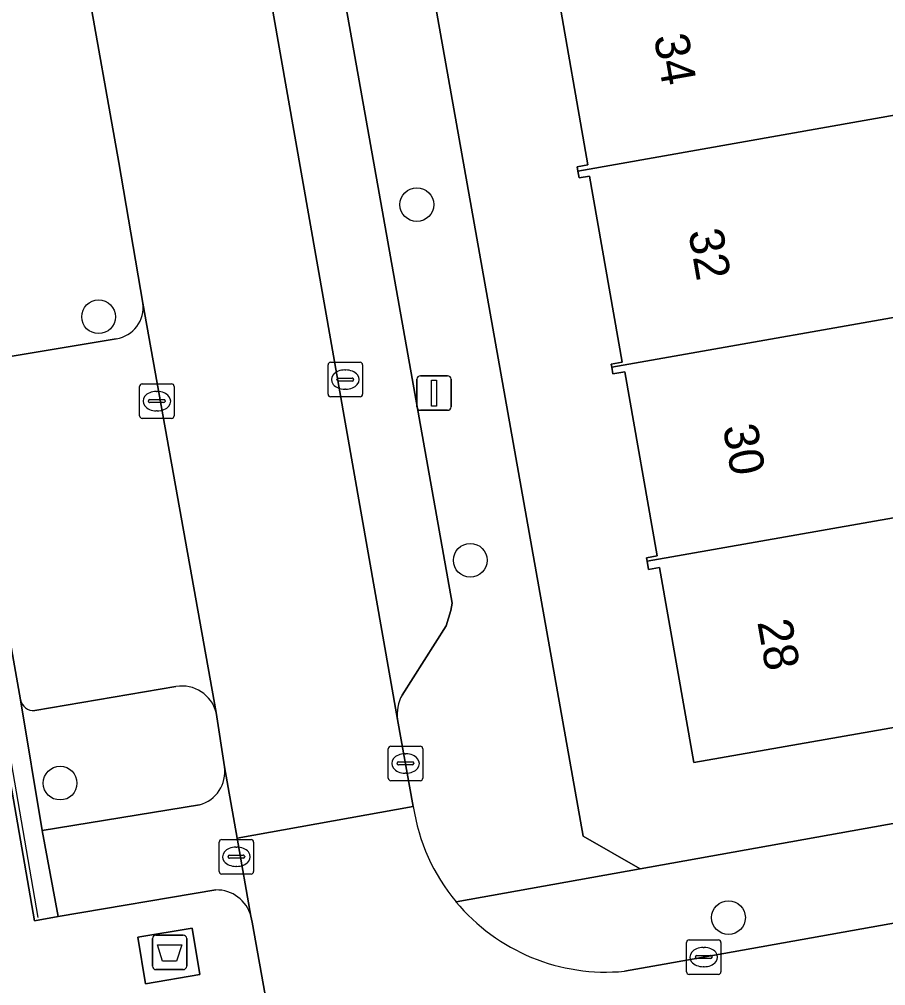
# Model space of a CAD drawing. Extents: x 157793 to 159380, y 380877 to 382313.
# Drawn here: x 158599.69 to 158624.8, y 381468.54 to 381496.55 of the extents above; entities that cross this region are included whole.
import ezdxf

# ---------------------------------------------------------------- set-up
doc = ezdxf.new("R2010")
doc.units = 0
for name, color, linetype in [('IMGEO_Afval_apart_plaats', 7, 'Continuous'), ('IMGEO_Boom', 7, 'Continuous'), ('IMGEO_Erf', 7, 'Continuous'), ('IMGEO_Groenvoorziening', 7, 'Continuous'), ('IMGEO_Haag', 7, 'Continuous'), ('IMGEO_Hek', 7, 'Continuous'), ('IMGEO_Kolk', 7, 'Continuous'), ('IMGEO_Lichtmast', 7, 'Continuous'), ('IMGEO_Pand', 7, 'Continuous'), ('IMGEO_Pand_nummerreeks', 7, 'Continuous'), ('IMGEO_Parkeervlak_open', 7, 'Continuous'), ('IMGEO_Rijbaan_lokaal_open', 7, 'Continuous'), ('IMGEO_Voetpad_gesloten', 7, 'Continuous'), ('IMGEO_Voetpad_open', 7, 'Continuous')]:
    doc.layers.add(name, color=color, linetype=linetype)

msp = doc.modelspace()

# ---------------------------------------------------------------- linework, layer by layer
at = {"layer": 'IMGEO_Afval_apart_plaats'}
for p, q in [((158603.55, 381469.106), (158603.55, 381469.906)), ((158603.55, 381469.906), (158603.55, 381469.106)), ((158603.65, 381470.006), (158604.44, 381470.006)), ((158604.44, 381470.006), (158603.65, 381470.006)), ((158604.54, 381469.906), (158604.54, 381469.106)), ((158604.54, 381469.106), (158604.54, 381469.906)), ((158604.44, 381469.006), (158603.65, 381469.006)), ((158603.65, 381469.006), (158604.44, 381469.006))]:
    msp.add_line(p, q, dxfattribs=at)
msp.add_lwpolyline([(158603.693, 381469.72), (158604.397, 381469.72), (158604.248, 381469.25), (158603.842, 381469.25), (158603.693, 381469.72)], dxfattribs=at)
for centre, start, end in [((158603.65, 381469.906), 90, 180), ((158603.65, 381469.906), 90, 180), ((158604.44, 381469.906), 0, 90), ((158604.44, 381469.906), 360, 90), ((158603.65, 381469.106), 180, 270), ((158603.65, 381469.106), 180, 270), ((158604.44, 381469.106), 270, 0), ((158604.44, 381469.106), 270, 0)]:
    msp.add_arc(centre, 0.1, start, end, dxfattribs=at)
at = {"layer": 'IMGEO_Boom'}
for centre in [(158611.21, 381491.178), (158601.987, 381487.927), (158612.759, 381480.869), (158600.872, 381474.411), (158620.243, 381470.512)]:
    msp.add_circle(centre, 0.489, dxfattribs=at)
at = {"layer": 'IMGEO_Erf'}
for points in [[(158632.443, 381550.459), (158620.821, 381548.373), (158610.517, 381546.622), (158603.335, 381545.404), (158603.755, 381542.732), (158601.354, 381542.291), (158604.804, 381522.824), (158606.02, 381523.012), (158606.601, 381519.733), (158606.339, 381519.669), (158607.699, 381512.067), (158607.821, 381511.347), (158609.438, 381509.988), (158616.035, 381472.873), (158617.684, 381471.931), (158617.957, 381471.98), (158637.997, 381475.565)], [(158629.109, 381476.736), (158619.239, 381475.005), (158618.247, 381480.657), (158617.927, 381480.6), (158617.885, 381480.84), (158617.867, 381480.94), (158618.172, 381480.994), (158617.235, 381486.333), (158616.892, 381486.273), (158616.858, 381486.463), (158616.842, 381486.555), (158617.166, 381486.613), (158616.219, 381492.007), (158615.914, 381491.954), (158615.881, 381492.144), (158615.858, 381492.273), (158616.17, 381492.328), (158615.246, 381497.597)]]:
    msp.add_lwpolyline(points, dxfattribs=at)
at = {"layer": 'IMGEO_Groenvoorziening'}
msp.add_lwpolyline([(158598.369, 381486.601), (158597.475, 381486.426), (158597.346, 381486.401), (158600.132, 381470.42), (158600.814, 381470.545), (158600.351, 381473.041), (158599.727, 381476.826), (158598.066, 381486.194)], dxfattribs=at)
at = {"layer": 'IMGEO_Haag'}
msp.add_lwpolyline([(158598.369, 381486.601), (158597.475, 381486.426), (158597.346, 381486.401), (158600.132, 381470.42), (158600.814, 381470.545), (158600.351, 381473.041), (158599.727, 381476.826), (158598.066, 381486.194)], dxfattribs=at)
at = {"layer": 'IMGEO_Hek'}
msp.add_lwpolyline([(158597.475, 381486.426), (158600.227, 381470.513)], dxfattribs=at)
at = {"layer": 'IMGEO_Kolk'}
for p, q in [((158608.637, 381485.681), (158608.637, 381486.533)), ((158608.712, 381486.607), (158609.564, 381486.607)), ((158609.125, 381486.387), (158609.15, 381486.387)), ((158609.638, 381486.533), (158609.638, 381485.681)), ((158608.896, 381486.101), (158608.896, 381486.113)), ((158608.939, 381486.15), (158609.337, 381486.15)), ((158609.38, 381486.113), (158609.38, 381486.101)), ((158603.175, 381485.056), (158603.175, 381485.908)), ((158603.25, 381485.982), (158604.102, 381485.982)), ((158604.176, 381485.908), (158604.176, 381485.056)), ((158609.334, 381486.064), (158608.936, 381486.064)), ((158609.148, 381485.827), (158609.123, 381485.827)), ((158603.477, 381485.525), (158603.875, 381485.525)), ((158603.663, 381485.762), (158603.688, 381485.762)), ((158609.564, 381485.607), (158608.712, 381485.607)), ((158603.434, 381485.476), (158603.434, 381485.488)), ((158603.872, 381485.439), (158603.474, 381485.439)), ((158603.918, 381485.488), (158603.918, 381485.476)), ((158604.102, 381484.982), (158603.25, 381484.982)), ((158603.686, 381485.202), (158603.661, 381485.202)), ((158610.457, 381475.481), (158611.309, 381475.481)), ((158610.382, 381474.555), (158610.382, 381475.407)), ((158610.87, 381475.261), (158610.895, 381475.261)), ((158611.383, 381475.407), (158611.383, 381474.555)), ((158610.641, 381474.975), (158610.641, 381474.987)), ((158611.079, 381474.938), (158610.681, 381474.938)), ((158610.684, 381475.024), (158611.082, 381475.024)), ((158611.125, 381474.987), (158611.125, 381474.975)), ((158610.893, 381474.701), (158610.868, 381474.701)), ((158611.309, 381474.481), (158610.457, 381474.481)), ((158605.48, 381471.851), (158605.48, 381472.703)), ((158605.555, 381472.777), (158606.407, 381472.777)), ((158606.481, 381472.703), (158606.481, 381471.851)), ((158605.968, 381472.557), (158605.993, 381472.557)), ((158605.739, 381472.271), (158605.739, 381472.283)), ((158606.177, 381472.234), (158605.779, 381472.234)), ((158605.782, 381472.32), (158606.18, 381472.32)), ((158606.223, 381472.283), (158606.223, 381472.271)), ((158605.991, 381471.997), (158605.966, 381471.997)), ((158606.407, 381471.777), (158605.555, 381471.777)), ((158619.1, 381469.869), (158619.952, 381469.869)), ((158619.025, 381468.943), (158619.025, 381469.795)), ((158619.513, 381469.649), (158619.538, 381469.649)), ((158620.026, 381469.795), (158620.026, 381468.943)), ((158619.284, 381469.363), (158619.284, 381469.375)), ((158619.722, 381469.326), (158619.324, 381469.326)), ((158619.327, 381469.412), (158619.725, 381469.412)), ((158619.768, 381469.375), (158619.768, 381469.363)), ((158619.536, 381469.089), (158619.511, 381469.089)), ((158619.952, 381468.869), (158619.1, 381468.869))]:
    msp.add_line(p, q, dxfattribs=at)
for points in [[(158608.637, 381485.681), (158608.637, 381486.533)], [(158608.712, 381486.607), (158609.564, 381486.607)], [(158609.638, 381486.533), (158609.638, 381485.681)], [(158603.175, 381485.056), (158603.175, 381485.908)], [(158603.25, 381485.982), (158604.102, 381485.982)], [(158604.176, 381485.908), (158604.176, 381485.056)], [(158609.564, 381485.607), (158608.712, 381485.607)], [(158604.102, 381484.982), (158603.25, 381484.982)], [(158610.457, 381475.481), (158611.309, 381475.481)], [(158610.382, 381474.555), (158610.382, 381475.407)], [(158611.383, 381475.407), (158611.383, 381474.555)], [(158611.309, 381474.481), (158610.457, 381474.481)], [(158605.48, 381471.851), (158605.48, 381472.703)], [(158605.555, 381472.777), (158606.407, 381472.777)], [(158606.481, 381472.703), (158606.481, 381471.851)], [(158606.407, 381471.777), (158605.555, 381471.777)], [(158619.1, 381469.869), (158619.952, 381469.869)], [(158619.025, 381468.943), (158619.025, 381469.795)], [(158620.026, 381469.795), (158620.026, 381468.943)], [(158619.952, 381468.869), (158619.1, 381468.869)]]:
    msp.add_lwpolyline(points, dxfattribs=at)
for centre, radius, start, end in [((158608.714, 381486.531), 0.0765, 91.552, 178.448), ((158608.714, 381486.531), 0.0765, 91.552, 178.448), ((158609.562, 381486.531), 0.0765, 1.552, 88.448), ((158609.562, 381486.531), 0.0765, 1.552, 88.448), ((158608.936, 381486.11), 0.0403, 85.8775, 175.7526), ((158608.933, 381486.1), 0.0366, 178.938, 274.7102), ((158609.337, 381486.107), 0.043, 264.8664, 352.4533), ((158609.341, 381486.112), 0.0386, 1.7309, 96.639), ((158603.252, 381485.906), 0.0765, 91.552, 178.448), ((158603.252, 381485.906), 0.0765, 91.552, 178.448), ((158604.1, 381485.906), 0.0765, 1.552, 88.448), ((158604.1, 381485.906), 0.0765, 1.552, 88.448), ((158603.474, 381485.485), 0.0403, 85.8775, 175.7526), ((158603.879, 381485.487), 0.0386, 1.7309, 96.639), ((158608.714, 381485.683), 0.0765, 181.552, 268.448), ((158608.714, 381485.683), 0.0765, 181.552, 268.448), ((158609.562, 381485.683), 0.0765, 271.552, 358.448), ((158609.562, 381485.683), 0.0765, 271.552, 358.448), ((158603.471, 381485.475), 0.0366, 178.938, 274.7102), ((158603.875, 381485.482), 0.043, 264.8664, 352.4533), ((158603.252, 381485.058), 0.0765, 181.552, 268.448), ((158603.252, 381485.058), 0.0765, 181.552, 268.448), ((158604.1, 381485.058), 0.0765, 271.552, 358.448), ((158604.1, 381485.058), 0.0765, 271.552, 358.448), ((158610.459, 381475.405), 0.0765, 91.552, 178.448), ((158610.459, 381475.405), 0.0765, 91.552, 178.448), ((158611.307, 381475.405), 0.0765, 1.552, 88.448), ((158611.307, 381475.405), 0.0765, 1.552, 88.448), ((158610.681, 381474.984), 0.0403, 85.8775, 175.7526), ((158610.678, 381474.974), 0.0366, 178.938, 274.7102), ((158611.082, 381474.981), 0.043, 264.8664, 352.4533), ((158611.086, 381474.986), 0.0386, 1.7309, 96.639), ((158610.459, 381474.557), 0.0765, 181.552, 268.448), ((158610.459, 381474.557), 0.0765, 181.552, 268.448), ((158611.307, 381474.557), 0.0765, 271.552, 358.448), ((158611.307, 381474.557), 0.0765, 271.552, 358.448), ((158605.557, 381472.701), 0.0765, 91.552, 178.448), ((158605.557, 381472.701), 0.0765, 91.552, 178.448), ((158606.405, 381472.701), 0.0765, 1.552, 88.448), ((158606.405, 381472.701), 0.0765, 1.552, 88.448), ((158605.779, 381472.28), 0.0403, 85.8775, 175.7526), ((158605.776, 381472.27), 0.0366, 178.938, 274.7102), ((158606.18, 381472.277), 0.043, 264.8664, 352.4533), ((158606.184, 381472.282), 0.0386, 1.7309, 96.639), ((158605.557, 381471.853), 0.0765, 181.552, 268.448), ((158605.557, 381471.853), 0.0765, 181.552, 268.448), ((158606.405, 381471.853), 0.0765, 271.552, 358.448), ((158606.405, 381471.853), 0.0765, 271.552, 358.448), ((158619.102, 381469.793), 0.0765, 91.552, 178.448), ((158619.102, 381469.793), 0.0765, 91.552, 178.448), ((158619.95, 381469.793), 0.0765, 1.552, 88.448), ((158619.95, 381469.793), 0.0765, 1.552, 88.448), ((158619.324, 381469.372), 0.0403, 85.8775, 175.7526), ((158619.321, 381469.362), 0.0366, 178.938, 274.7102), ((158619.725, 381469.369), 0.043, 264.8664, 352.4533), ((158619.729, 381469.374), 0.0386, 1.7309, 96.639), ((158619.102, 381468.945), 0.0765, 181.552, 268.448), ((158619.102, 381468.945), 0.0765, 181.552, 268.448), ((158619.95, 381468.945), 0.0765, 271.552, 358.448), ((158619.95, 381468.945), 0.0765, 271.552, 358.448)]:
    msp.add_arc(centre, radius, start, end, dxfattribs=at)
for centre, major_axis, ratio, start_param, end_param in [((158609.124, 381486.107), (-0.387, 0.002), 0.722429, 4.712389, 7.853982), ((158609.149, 381486.107), (-0.39, 0.002), 0.717154, 1.570796, 4.712389), ((158603.662, 381485.482), (-0.387, 0.002), 0.722429, 4.712389, 7.853982), ((158603.687, 381485.482), (-0.39, 0.002), 0.717154, 1.570796, 4.712389), ((158610.869, 381474.981), (-0.387, 0.002), 0.722429, 4.712389, 7.853982), ((158610.894, 381474.981), (-0.39, 0.002), 0.717154, 1.570796, 4.712389), ((158605.967, 381472.277), (-0.387, 0.002), 0.722429, 4.712389, 7.853982), ((158605.992, 381472.277), (-0.39, 0.002), 0.717154, 1.570796, 4.712389), ((158619.512, 381469.369), (-0.387, 0.002), 0.722429, 4.712389, 7.853982), ((158619.537, 381469.369), (-0.39, 0.002), 0.717154, 1.570796, 4.712389)]:
    msp.add_ellipse(centre, major_axis=major_axis, ratio=ratio, start_param=start_param, end_param=end_param, dxfattribs=at)
at = {"layer": 'IMGEO_Lichtmast'}
for p, q in [((158611.214, 381485.316), (158611.214, 381486.116)), ((158611.214, 381486.116), (158611.214, 381485.316)), ((158611.314, 381486.216), (158612.104, 381486.216)), ((158612.104, 381486.216), (158611.314, 381486.216)), ((158612.204, 381486.116), (158612.204, 381485.316)), ((158612.204, 381485.316), (158612.204, 381486.116)), ((158612.104, 381485.216), (158611.314, 381485.216)), ((158611.314, 381485.216), (158612.104, 381485.216))]:
    msp.add_line(p, q, dxfattribs=at)
msp.add_lwpolyline([(158611.634, 381486.091), (158611.784, 381486.091), (158611.784, 381485.341), (158611.634, 381485.341), (158611.634, 381486.091)], dxfattribs=at)
for centre, start, end in [((158611.314, 381486.116), 90, 180), ((158611.314, 381486.116), 90, 180), ((158612.104, 381486.116), 0, 90), ((158612.104, 381486.116), 360, 90), ((158611.314, 381485.316), 180, 270), ((158611.314, 381485.316), 180, 270), ((158612.104, 381485.316), 270, 0), ((158612.104, 381485.316), 270, 0)]:
    msp.add_arc(centre, 0.1, start, end, dxfattribs=at)
at = {"layer": 'IMGEO_Pand'}
for points in [[(158615.881, 381492.144), (158626.521, 381494.028), (158626.493, 381494.186), (158626.221, 381494.139), (158625.305, 381499.362), (158625.584, 381499.411), (158625.543, 381499.644), (158614.936, 381497.764), (158614.974, 381497.549), (158615.246, 381497.597), (158616.17, 381492.328), (158615.858, 381492.273)], [(158626.282, 381493.794), (158626.554, 381493.842), (158626.521, 381494.028), (158615.881, 381492.144), (158615.914, 381491.954), (158616.219, 381492.007), (158617.166, 381486.613), (158616.842, 381486.555), (158616.858, 381486.463), (158627.271, 381488.302), (158627.532, 381488.349), (158627.505, 381488.504), (158627.219, 381488.454)], [(158627.532, 381488.349), (158627.271, 381488.302), (158616.858, 381486.463), (158616.892, 381486.273), (158617.235, 381486.333), (158618.172, 381480.994), (158617.867, 381480.94), (158617.885, 381480.84), (158628.32, 381482.682), (158627.37, 381488.102), (158627.569, 381488.137)], [(158628.32, 381482.682), (158617.885, 381480.84), (158617.927, 381480.6), (158618.247, 381480.657), (158619.239, 381475.005), (158629.109, 381476.736), (158628.634, 381479.442), (158633.335, 381480.267), (158634.192, 381475.382), (158637.915, 381476.035), (158637.261, 381479.763), (158636.498, 381484.112)]]:
    msp.add_lwpolyline(points, close=True, dxfattribs=at)
at = {"layer": 'IMGEO_Parkeervlak_open'}
for points in [[(158605.121, 381507.658), (158610.655, 381476.251)], [(158610.782, 381476.962), (158612.064, 381478.966), (158612.193, 381479.417), (158612.231, 381479.623), (158607.751, 381504.811)], [(158605.395, 381476.454), (158603.272, 381488.322)], [(158602.5, 381487.29), (158598.369, 381486.601)], [(158598.066, 381486.194), (158599.727, 381476.826)], [(158600.135, 381476.515), (158604.23, 381477.211)], [(158606.002, 381472.816), (158605.635, 381474.884)], [(158604.909, 381473.786), (158600.351, 381473.041), (158600.814, 381470.545), (158605.387, 381471.314)], [(158606.404, 381470.552), (158606.002, 381472.816)]]:
    msp.add_lwpolyline(points, dxfattribs=at)
for centre, radius, start, end in [((158602.361, 381488.199), 0.919, 278.706, 7.6965), ((158604.404, 381476.204), 1.022, 14.1453, 99.8243), ((158611.788, 381476.415), 1.145, 151.4847, 188.2604), ((158600.1, 381476.892), 0.378, 190.0068, 275.3599), ((158604.662, 381474.738), 0.984, 284.5232, 8.5313), ((158605.41, 381470.286), 1.029, 15.0098, 91.3045)]:
    msp.add_arc(centre, radius, start, end, dxfattribs=at)
at = {"layer": 'IMGEO_Rijbaan_lokaal_open'}
for points in [[(158601.622, 381497.783), (158602.57, 381492.398), (158603.272, 381488.322), (158605.395, 381476.454), (158605.635, 381474.884), (158606.002, 381472.816), (158611.107, 381473.732), (158610.655, 381476.251), (158605.121, 381507.658)], [(158663.625, 381477.331), (158651.443, 381475.162), (158644.645, 381473.861), (158618.382, 381469.165), (158617.233, 381468.96)], [(158611.107, 381473.732), (158606.002, 381472.816), (158606.404, 381470.552), (158606.434, 381470.381), (158607.024, 381467.085), (158607.196, 381466.08)]]:
    msp.add_lwpolyline(points, dxfattribs=at)
for centre, radius, start, end in [((158616.682, 381474.578), 5.638, 188.6264, 219.7409), ((158616.69, 381474.582), 5.648, 219.7131, 275.5125)]:
    msp.add_arc(centre, radius, start, end, dxfattribs=at)
at = {"layer": 'IMGEO_Voetpad_gesloten'}
msp.add_lwpolyline([(158603.35, 381468.598), (158604.924, 381468.863), (158604.697, 381470.212), (158603.128, 381469.95)], close=True, dxfattribs=at)
at = {"layer": 'IMGEO_Voetpad_open'}
for points in [[(158612.346, 381470.973), (158617.684, 381471.931), (158616.035, 381472.873), (158609.438, 381509.988), (158607.821, 381511.347), (158607.699, 381512.067), (158606.339, 381519.669)], [(158607.751, 381504.811), (158612.231, 381479.623), (158612.193, 381479.417), (158612.064, 381478.966), (158610.782, 381476.962)], [(158602.57, 381492.398), (158601.622, 381497.783)], [(158603.272, 381488.322), (158602.57, 381492.398)], [(158605.387, 381471.314), (158600.814, 381470.545), (158600.132, 381470.42), (158597.346, 381486.401), (158597.475, 381486.426), (158598.369, 381486.601), (158602.5, 381487.29)], [(158672.12, 381479.35), (158671.695, 381481.679), (158649.83, 381477.684), (158644.025, 381476.681), (158638.107, 381475.585), (158637.997, 381475.565), (158617.957, 381471.98), (158617.684, 381471.931), (158612.346, 381470.973)], [(158604.23, 381477.211), (158600.135, 381476.515)], [(158617.233, 381468.96), (158618.382, 381469.165), (158644.645, 381473.861), (158651.443, 381475.162), (158663.625, 381477.331)], [(158599.727, 381476.826), (158600.351, 381473.041), (158604.909, 381473.786)], [(158605.635, 381474.884), (158605.395, 381476.454)], [(158610.655, 381476.251), (158611.107, 381473.732)], [(158607.196, 381466.08), (158607.024, 381467.085), (158606.434, 381470.381), (158606.404, 381470.552)]]:
    msp.add_lwpolyline(points, dxfattribs=at)
msp.add_lwpolyline([(158603.35, 381468.598), (158603.128, 381469.95), (158604.697, 381470.212), (158604.924, 381468.863)], close=True, dxfattribs=at)
for centre, radius, start, end in [((158602.361, 381488.199), 0.919, 278.706, 7.6965), ((158604.404, 381476.204), 1.022, 14.1453, 99.8243), ((158611.788, 381476.415), 1.145, 151.4847, 188.2604), ((158600.1, 381476.892), 0.378, 190.0068, 275.3599), ((158604.662, 381474.738), 0.984, 284.5232, 8.5313), ((158616.682, 381474.578), 5.638, 188.6264, 219.7409), ((158605.41, 381470.286), 1.029, 15.0098, 91.3045), ((158616.69, 381474.582), 5.648, 219.7131, 275.5125)]:
    msp.add_arc(centre, radius, start, end, dxfattribs=at)

# ---------------------------------------------------------------- texts
at = {"layer": 'IMGEO_Pand_nummerreeks'}
for s, rotation, p in [('34', 280.0293, (158618.077, 381496.048)), ('32', 280.0266, (158619.077, 381490.397)), ('30', 280.0293, (158620.077, 381484.737)), ('28', 280.0293, (158621.077, 381479.082))]:
    msp.add_text(s, height=1, rotation=rotation, dxfattribs=at).set_placement(p)

doc.saveas('drawing.dxf')
